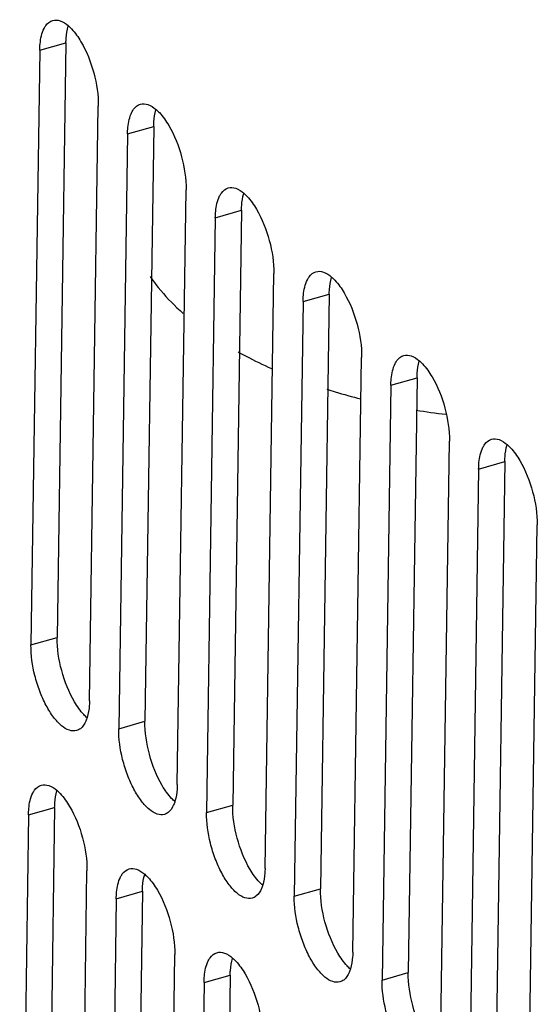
# Model space of a CAD drawing. Header units: millimetres. Extents: x 1117 to 38156, y -1945 to 7303.
# Tile 261 of 656: x 9684 to 9710, y 1026 to 1075. Entities that reach past the tile are written whole.
import ezdxf

# ---------------------------------------------------------------- set-up
doc = ezdxf.new("R2010")
doc.units = ezdxf.units.MM

msp = doc.modelspace()

# ---------------------------------------------------------------- linework, layer by layer
at = {"color": 7, "linetype": 'Continuous'}
for p, q in [((9685.332, 1073.464), (9686.641, 1073.836)), ((9686.641, 1073.836), (9686.201, 1044.097)), ((9685.332, 1073.464), (9684.892, 1043.725)), ((9687.82, 1040.933), (9688.26, 1070.672)), ((9689.724, 1069.275), (9689.284, 1039.537)), ((9689.724, 1069.275), (9691.033, 1069.647)), ((9691.033, 1069.647), (9690.593, 1039.909)), ((9692.211, 1036.745), (9692.651, 1066.483)), ((9694.115, 1065.087), (9695.424, 1065.459)), ((9695.424, 1065.459), (9694.984, 1035.72)), ((9694.115, 1065.087), (9693.675, 1035.348)), ((9696.603, 1032.556), (9697.043, 1062.295)), ((9698.507, 1060.898), (9698.067, 1031.16)), ((9698.507, 1060.898), (9699.816, 1061.27)), ((9699.816, 1061.27), (9699.376, 1031.532)), ((9700.994, 1028.368), (9701.434, 1058.106)), ((9702.898, 1056.71), (9704.207, 1057.082)), ((9704.207, 1057.082), (9703.767, 1027.343)), ((9702.898, 1056.71), (9702.458, 1026.972)), ((9705.386, 1024.179), (9705.826, 1053.918)), ((9707.29, 1052.522), (9706.85, 1022.783)), ((9707.29, 1052.522), (9708.599, 1052.894)), ((9708.599, 1052.894), (9708.159, 1023.155)), ((9709.777, 1019.991), (9710.217, 1049.729)), ((9684.892, 1043.725), (9686.201, 1044.097)), ((9689.284, 1039.537), (9690.593, 1039.909)), ((9684.766, 1035.229), (9686.076, 1035.6)), ((9686.076, 1035.6), (9685.636, 1005.862)), ((9693.675, 1035.348), (9694.984, 1035.72)), ((9684.766, 1035.229), (9684.327, 1005.49)), ((9687.254, 1002.698), (9687.694, 1032.436)), ((9689.158, 1031.04), (9690.467, 1031.412)), ((9690.467, 1031.412), (9690.027, 1001.673)), ((9698.067, 1031.16), (9699.376, 1031.532)), ((9689.158, 1031.04), (9688.718, 1001.302)), ((9691.646, 998.509), (9692.086, 1028.248)), ((9693.55, 1026.852), (9694.859, 1027.224)), ((9694.859, 1027.224), (9694.419, 997.485)), ((9702.458, 1026.972), (9703.767, 1027.343)), ((9693.55, 1026.852), (9693.11, 997.113))]:
    msp.add_line(p, q, dxfattribs=at)
for centre, radius, start, end in [((9700.449, 1069.243), 11.96, 226.3679, 228.4261), ((9709.827, 1090.618), 35.606, 260.843, 263.2551)]:
    msp.add_arc(centre, radius, start, end, dxfattribs=at)
for points, knots in [([(9685.548, 1074.552), (9685.574, 1074.603), (9685.673, 1074.774), (9685.84, 1074.915), (9685.977, 1074.953)], [0, 0, 0, 0, 0.287137, 1, 1, 1, 1]), ([(9685.977, 1074.953), (9686.097, 1074.987), (9686.401, 1074.956), (9686.639, 1074.788), (9686.761, 1074.683)], [0, 0, 0, 0, 0.438017, 1, 1, 1, 1]), ([(9686.641, 1073.836), (9686.643, 1073.913), (9686.654, 1074.193), (9686.697, 1074.474), (9686.756, 1074.669)], [0, 0, 0, 0, 0.273751, 1, 1, 1, 1]), ([(9686.761, 1074.683), (9686.817, 1074.634), (9687.06, 1074.397), (9687.257, 1074.116), (9687.391, 1073.888)], [0, 0, 0, 0, 0.22098, 1, 1, 1, 1]), ([(9685.332, 1073.464), (9685.334, 1073.571), (9685.354, 1073.94), (9685.428, 1074.316), (9685.548, 1074.552)], [0, 0, 0, 0, 0.287631, 1, 1, 1, 1]), ([(9687.391, 1073.888), (9687.678, 1073.403), (9688.091, 1072.348), (9688.268, 1071.227), (9688.26, 1070.672)], [0, 0, 0, 0, 0.503722, 1, 1, 1, 1]), ([(9689.939, 1070.364), (9689.965, 1070.415), (9690.065, 1070.586), (9690.232, 1070.726), (9690.368, 1070.765)], [0, 0, 0, 0, 0.287137, 1, 1, 1, 1]), ([(9690.368, 1070.765), (9690.488, 1070.799), (9690.792, 1070.768), (9691.031, 1070.6), (9691.152, 1070.495)], [0, 0, 0, 0, 0.438017, 1, 1, 1, 1]), ([(9689.724, 1069.275), (9689.725, 1069.382), (9689.745, 1069.752), (9689.819, 1070.128), (9689.939, 1070.364)], [0, 0, 0, 0, 0.287631, 1, 1, 1, 1]), ([(9691.033, 1069.647), (9691.034, 1069.724), (9691.046, 1070.005), (9691.088, 1070.285), (9691.147, 1070.48)], [0, 0, 0, 0, 0.273751, 1, 1, 1, 1]), ([(9691.152, 1070.495), (9691.209, 1070.446), (9691.452, 1070.209), (9691.648, 1069.927), (9691.783, 1069.7)], [0, 0, 0, 0, 0.22098, 1, 1, 1, 1]), ([(9691.783, 1069.7), (9692.069, 1069.214), (9692.482, 1068.159), (9692.66, 1067.039), (9692.651, 1066.483)], [0, 0, 0, 0, 0.503722, 1, 1, 1, 1]), ([(9694.331, 1066.175), (9694.357, 1066.226), (9694.456, 1066.397), (9694.623, 1066.538), (9694.76, 1066.576)], [0, 0, 0, 0, 0.287137, 1, 1, 1, 1]), ([(9694.76, 1066.576), (9694.88, 1066.61), (9695.184, 1066.58), (9695.422, 1066.411), (9695.544, 1066.306)], [0, 0, 0, 0, 0.438017, 1, 1, 1, 1]), ([(9695.424, 1065.459), (9695.426, 1065.536), (9695.437, 1065.816), (9695.48, 1066.097), (9695.539, 1066.292)], [0, 0, 0, 0, 0.273751, 1, 1, 1, 1]), ([(9695.544, 1066.306), (9695.6, 1066.257), (9695.843, 1066.02), (9696.04, 1065.739), (9696.174, 1065.511)], [0, 0, 0, 0, 0.22098, 1, 1, 1, 1]), ([(9694.115, 1065.087), (9694.117, 1065.194), (9694.137, 1065.563), (9694.211, 1065.94), (9694.331, 1066.175)], [0, 0, 0, 0, 0.287631, 1, 1, 1, 1]), ([(9696.174, 1065.511), (9696.461, 1065.026), (9696.874, 1063.971), (9697.051, 1062.85), (9697.043, 1062.295)], [0, 0, 0, 0, 0.503722, 1, 1, 1, 1]), ([(9698.722, 1061.987), (9698.748, 1062.038), (9698.848, 1062.209), (9699.015, 1062.35), (9699.151, 1062.388)], [0, 0, 0, 0, 0.287137, 1, 1, 1, 1]), ([(9699.151, 1062.388), (9699.271, 1062.422), (9699.576, 1062.391), (9699.814, 1062.223), (9699.935, 1062.118)], [0, 0, 0, 0, 0.438017, 1, 1, 1, 1]), ([(9690.85, 1062.153), (9690.943, 1062.017), (9691.349, 1061.459), (9691.817, 1060.948), (9692.196, 1060.587)], [0, 0, 0, 0, 0.240228, 1, 1, 1, 1]), ([(9698.507, 1060.898), (9698.508, 1061.005), (9698.528, 1061.375), (9698.602, 1061.751), (9698.722, 1061.987)], [0, 0, 0, 0, 0.287631, 1, 1, 1, 1]), ([(9699.816, 1061.27), (9699.817, 1061.347), (9699.829, 1061.628), (9699.871, 1061.908), (9699.93, 1062.104)], [0, 0, 0, 0, 0.273751, 1, 1, 1, 1]), ([(9699.935, 1062.118), (9699.992, 1062.069), (9700.235, 1061.832), (9700.431, 1061.55), (9700.566, 1061.323)], [0, 0, 0, 0, 0.22098, 1, 1, 1, 1]), ([(9700.566, 1061.323), (9700.852, 1060.837), (9701.265, 1059.782), (9701.443, 1058.662), (9701.434, 1058.106)], [0, 0, 0, 0, 0.503722, 1, 1, 1, 1]), ([(9695.264, 1058.376), (9695.396, 1058.302), (9695.94, 1058.008), (9696.497, 1057.739), (9696.924, 1057.549)], [0, 0, 0, 0, 0.244362, 1, 1, 1, 1]), ([(9703.114, 1057.799), (9703.14, 1057.849), (9703.239, 1058.02), (9703.406, 1058.161), (9703.543, 1058.2)], [0, 0, 0, 0, 0.287137, 1, 1, 1, 1]), ([(9703.543, 1058.2), (9703.663, 1058.234), (9703.967, 1058.203), (9704.205, 1058.034), (9704.327, 1057.929)], [0, 0, 0, 0, 0.438017, 1, 1, 1, 1]), ([(9704.207, 1057.082), (9704.209, 1057.159), (9704.22, 1057.439), (9704.263, 1057.72), (9704.322, 1057.915)], [0, 0, 0, 0, 0.273751, 1, 1, 1, 1]), ([(9704.327, 1057.929), (9704.383, 1057.88), (9704.626, 1057.643), (9704.823, 1057.362), (9704.957, 1057.135)], [0, 0, 0, 0, 0.22098, 1, 1, 1, 1]), ([(9702.898, 1056.71), (9702.9, 1056.817), (9702.92, 1057.186), (9702.994, 1057.563), (9703.114, 1057.799)], [0, 0, 0, 0, 0.287631, 1, 1, 1, 1]), ([(9704.957, 1057.135), (9705.244, 1056.649), (9705.657, 1055.594), (9705.834, 1054.473), (9705.826, 1053.918)], [0, 0, 0, 0, 0.503722, 1, 1, 1, 1]), ([(9699.693, 1056.508), (9699.832, 1056.465), (9700.397, 1056.292), (9700.966, 1056.137), (9701.398, 1056.03)], [0, 0, 0, 0, 0.246926, 1, 1, 1, 1]), ([(9707.505, 1053.61), (9707.531, 1053.661), (9707.631, 1053.832), (9707.798, 1053.973), (9707.934, 1054.011)], [0, 0, 0, 0, 0.287137, 1, 1, 1, 1]), ([(9707.934, 1054.011), (9708.054, 1054.045), (9708.359, 1054.014), (9708.597, 1053.846), (9708.718, 1053.741)], [0, 0, 0, 0, 0.438017, 1, 1, 1, 1]), ([(9707.29, 1052.522), (9707.291, 1052.628), (9707.311, 1052.998), (9707.385, 1053.374), (9707.505, 1053.61)], [0, 0, 0, 0, 0.287631, 1, 1, 1, 1]), ([(9708.599, 1052.894), (9708.6, 1052.97), (9708.612, 1053.251), (9708.654, 1053.532), (9708.713, 1053.727)], [0, 0, 0, 0, 0.273751, 1, 1, 1, 1]), ([(9708.718, 1053.741), (9708.775, 1053.692), (9709.018, 1053.455), (9709.214, 1053.174), (9709.349, 1052.946)], [0, 0, 0, 0, 0.22098, 1, 1, 1, 1]), ([(9709.349, 1052.946), (9709.635, 1052.461), (9710.048, 1051.406), (9710.226, 1050.285), (9710.217, 1049.729)], [0, 0, 0, 0, 0.503722, 1, 1, 1, 1]), ([(9687.175, 1039.443), (9687.06, 1039.411), (9686.771, 1039.436), (9686.375, 1039.698), (9685.987, 1040.131), (9685.625, 1040.719), (9685.312, 1041.42), (9685, 1042.421), (9684.885, 1043.211), (9684.892, 1043.725)], [0, 0, 0, 0, 0.068541, 0.155361, 0.266617, 0.40004, 0.54915, 0.705187, 1, 1, 1, 1]), ([(9687.07, 1040.88), (9686.783, 1041.366), (9686.371, 1042.421), (9686.193, 1043.542), (9686.201, 1044.097)], [0, 0, 0, 0, 0.503722, 1, 1, 1, 1]), ([(9687.701, 1040.085), (9687.644, 1040.134), (9687.401, 1040.371), (9687.205, 1040.653), (9687.07, 1040.88)], [0, 0, 0, 0, 0.22098, 1, 1, 1, 1]), ([(9687.82, 1040.933), (9687.819, 1040.856), (9687.807, 1040.576), (9687.765, 1040.295), (9687.705, 1040.1)], [0, 0, 0, 0, 0.273751, 1, 1, 1, 1]), ([(9687.705, 1040.1), (9687.687, 1040.039), (9687.613, 1039.832), (9687.489, 1039.635), (9687.364, 1039.539)], [0, 0, 0, 0, 0.290156, 1, 1, 1, 1]), ([(9691.462, 1036.692), (9691.175, 1037.178), (9690.762, 1038.233), (9690.585, 1039.353), (9690.593, 1039.909)], [0, 0, 0, 0, 0.503722, 1, 1, 1, 1]), ([(9691.567, 1035.255), (9691.452, 1035.222), (9691.163, 1035.247), (9690.767, 1035.51), (9690.378, 1035.943), (9690.016, 1036.531), (9689.704, 1037.232), (9689.392, 1038.232), (9689.276, 1039.022), (9689.284, 1039.537)], [0, 0, 0, 0, 0.068541, 0.155361, 0.266617, 0.40004, 0.54915, 0.705187, 1, 1, 1, 1]), ([(9685.411, 1036.718), (9685.531, 1036.752), (9685.835, 1036.721), (9686.074, 1036.553), (9686.195, 1036.448)], [0, 0, 0, 0, 0.438017, 1, 1, 1, 1]), ([(9692.211, 1036.745), (9692.21, 1036.668), (9692.198, 1036.387), (9692.156, 1036.106), (9692.097, 1035.911)], [0, 0, 0, 0, 0.273751, 1, 1, 1, 1]), ([(9684.766, 1035.229), (9684.768, 1035.335), (9684.788, 1035.705), (9684.862, 1036.081), (9684.982, 1036.317)], [0, 0, 0, 0, 0.287631, 1, 1, 1, 1]), ([(9684.982, 1036.317), (9685.008, 1036.368), (9685.108, 1036.539), (9685.275, 1036.68), (9685.411, 1036.718)], [0, 0, 0, 0, 0.287137, 1, 1, 1, 1]), ([(9686.076, 1035.6), (9686.077, 1035.677), (9686.089, 1035.958), (9686.131, 1036.239), (9686.19, 1036.434)], [0, 0, 0, 0, 0.273751, 1, 1, 1, 1]), ([(9686.195, 1036.448), (9686.251, 1036.399), (9686.495, 1036.162), (9686.691, 1035.881), (9686.825, 1035.653)], [0, 0, 0, 0, 0.22098, 1, 1, 1, 1]), ([(9692.092, 1035.897), (9692.036, 1035.946), (9691.792, 1036.183), (9691.596, 1036.464), (9691.462, 1036.692)], [0, 0, 0, 0, 0.22098, 1, 1, 1, 1]), ([(9692.097, 1035.911), (9692.078, 1035.85), (9692.004, 1035.644), (9691.88, 1035.446), (9691.756, 1035.351)], [0, 0, 0, 0, 0.290156, 1, 1, 1, 1]), ([(9686.825, 1035.653), (9687.112, 1035.167), (9687.525, 1034.112), (9687.702, 1032.992), (9687.694, 1032.436)], [0, 0, 0, 0, 0.503722, 1, 1, 1, 1]), ([(9695.958, 1031.067), (9695.843, 1031.034), (9695.554, 1031.059), (9695.159, 1031.321), (9694.77, 1031.755), (9694.408, 1032.342), (9694.095, 1033.043), (9693.783, 1034.044), (9693.668, 1034.834), (9693.675, 1035.348)], [0, 0, 0, 0, 0.068541, 0.155361, 0.266617, 0.40004, 0.54915, 0.705187, 1, 1, 1, 1]), ([(9695.853, 1032.503), (9695.566, 1032.989), (9695.154, 1034.044), (9694.976, 1035.165), (9694.984, 1035.72)], [0, 0, 0, 0, 0.503722, 1, 1, 1, 1]), ([(9689.373, 1032.129), (9689.399, 1032.18), (9689.499, 1032.35), (9689.666, 1032.491), (9689.803, 1032.53)], [0, 0, 0, 0, 0.287137, 1, 1, 1, 1]), ([(9689.803, 1032.53), (9689.923, 1032.564), (9690.227, 1032.533), (9690.465, 1032.364), (9690.586, 1032.26)], [0, 0, 0, 0, 0.438017, 1, 1, 1, 1]), ([(9696.484, 1031.709), (9696.427, 1031.758), (9696.184, 1031.995), (9695.988, 1032.276), (9695.853, 1032.503)], [0, 0, 0, 0, 0.22098, 1, 1, 1, 1]), ([(9696.603, 1032.556), (9696.602, 1032.479), (9696.59, 1032.199), (9696.548, 1031.918), (9696.488, 1031.723)], [0, 0, 0, 0, 0.273751, 1, 1, 1, 1]), ([(9689.158, 1031.04), (9689.16, 1031.147), (9689.18, 1031.516), (9689.254, 1031.893), (9689.373, 1032.129)], [0, 0, 0, 0, 0.287631, 1, 1, 1, 1]), ([(9690.467, 1031.412), (9690.468, 1031.489), (9690.48, 1031.769), (9690.522, 1032.05), (9690.582, 1032.245)], [0, 0, 0, 0, 0.273751, 1, 1, 1, 1]), ([(9690.586, 1032.26), (9690.643, 1032.211), (9690.886, 1031.974), (9691.083, 1031.692), (9691.217, 1031.465)], [0, 0, 0, 0, 0.22098, 1, 1, 1, 1]), ([(9691.217, 1031.465), (9691.504, 1030.979), (9691.917, 1029.924), (9692.094, 1028.803), (9692.086, 1028.248)], [0, 0, 0, 0, 0.503722, 1, 1, 1, 1]), ([(9696.488, 1031.723), (9696.47, 1031.662), (9696.396, 1031.455), (9696.272, 1031.258), (9696.147, 1031.163)], [0, 0, 0, 0, 0.290156, 1, 1, 1, 1]), ([(9700.245, 1028.315), (9699.958, 1028.801), (9699.545, 1029.856), (9699.368, 1030.976), (9699.376, 1031.532)], [0, 0, 0, 0, 0.503722, 1, 1, 1, 1]), ([(9700.35, 1026.878), (9700.235, 1026.846), (9699.946, 1026.871), (9699.55, 1027.133), (9699.161, 1027.566), (9698.799, 1028.154), (9698.487, 1028.855), (9698.175, 1029.855), (9698.059, 1030.645), (9698.067, 1031.16)], [0, 0, 0, 0, 0.068541, 0.155361, 0.266617, 0.40004, 0.54915, 0.705187, 1, 1, 1, 1]), ([(9693.55, 1026.852), (9693.551, 1026.958), (9693.571, 1027.328), (9693.645, 1027.704), (9693.765, 1027.94)], [0, 0, 0, 0, 0.287631, 1, 1, 1, 1]), ([(9693.765, 1027.94), (9693.791, 1027.991), (9693.891, 1028.162), (9694.058, 1028.303), (9694.194, 1028.341)], [0, 0, 0, 0, 0.287137, 1, 1, 1, 1]), ([(9694.194, 1028.341), (9694.314, 1028.375), (9694.618, 1028.344), (9694.857, 1028.176), (9694.978, 1028.071)], [0, 0, 0, 0, 0.438017, 1, 1, 1, 1]), ([(9694.859, 1027.224), (9694.86, 1027.3), (9694.872, 1027.581), (9694.914, 1027.862), (9694.973, 1028.057)], [0, 0, 0, 0, 0.273751, 1, 1, 1, 1]), ([(9694.978, 1028.071), (9695.035, 1028.022), (9695.278, 1027.785), (9695.474, 1027.504), (9695.608, 1027.276)], [0, 0, 0, 0, 0.22098, 1, 1, 1, 1]), ([(9700.875, 1027.52), (9700.819, 1027.569), (9700.575, 1027.806), (9700.379, 1028.088), (9700.245, 1028.315)], [0, 0, 0, 0, 0.22098, 1, 1, 1, 1]), ([(9700.994, 1028.368), (9700.993, 1028.291), (9700.981, 1028.01), (9700.939, 1027.73), (9700.88, 1027.534)], [0, 0, 0, 0, 0.273751, 1, 1, 1, 1]), ([(9700.88, 1027.534), (9700.861, 1027.473), (9700.787, 1027.267), (9700.663, 1027.069), (9700.539, 1026.974)], [0, 0, 0, 0, 0.290156, 1, 1, 1, 1]), ([(9695.608, 1027.276), (9695.895, 1026.791), (9696.308, 1025.736), (9696.485, 1024.615), (9696.477, 1024.059)], [0, 0, 0, 0, 0.503722, 1, 1, 1, 1]), ([(9704.741, 1022.69), (9704.626, 1022.657), (9704.337, 1022.682), (9703.942, 1022.944), (9703.553, 1023.378), (9703.191, 1023.965), (9702.878, 1024.666), (9702.566, 1025.667), (9702.451, 1026.457), (9702.458, 1026.972)], [0, 0, 0, 0, 0.068541, 0.155361, 0.266617, 0.40004, 0.54915, 0.705187, 1, 1, 1, 1]), ([(9704.636, 1024.127), (9704.349, 1024.612), (9703.937, 1025.667), (9703.759, 1026.788), (9703.767, 1027.343)], [0, 0, 0, 0, 0.503722, 1, 1, 1, 1])]:
    msp.add_open_spline(points, degree=3, knots=knots, dxfattribs=at)
for points in [[(9687.364, 1039.539), (9687.308, 1039.496), (9687.243, 1039.463), (9687.175, 1039.443)], [(9691.756, 1035.351), (9691.7, 1035.308), (9691.635, 1035.274), (9691.567, 1035.255)], [(9696.147, 1031.163), (9696.091, 1031.12), (9696.026, 1031.086), (9695.958, 1031.067)], [(9700.539, 1026.974), (9700.483, 1026.931), (9700.418, 1026.897), (9700.35, 1026.878)]]:
    msp.add_open_spline(points, degree=3, dxfattribs=at)

doc.saveas('drawing.dxf')
